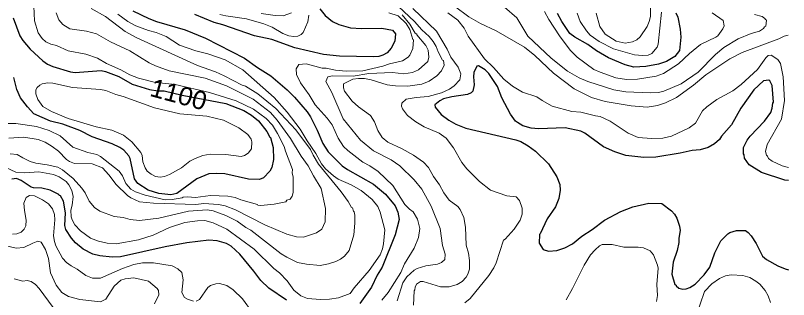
# Model space of a CAD drawing. Extents: x 447.8 to 473.9, y 7733.1 to 7760.8.
# Drawn here: x 470.525 to 473.91, y 7746.997 to 7748.242 of the extents above; entities that cross this region are included whole.
import ezdxf
from ezdxf.enums import TextEntityAlignment as Align

# ---------------------------------------------------------------- set-up
doc = ezdxf.new("R2010")
doc.units = 0
doc.header["$LTSCALE"] = 0.032
doc.layers.add('1', color=7, linetype='Continuous', lineweight=25)
doc.layers.add('2', color=7, linetype='Continuous', lineweight=13)
doc.layers.add('61', color=7, linetype='Continuous')

msp = doc.modelspace()

# ---------------------------------------------------------------- linework, layer by layer
at = {"layer": '1'}
for points in [[(471.0384, 7748.2623), (471.1083, 7748.229), (471.1425, 7748.2157), (471.2681, 7748.1789), (471.3574, 7748.1429), (471.527, 7748.0556), (471.5846, 7748.0146), (471.6431, 7747.9782), (471.7149, 7747.9159), (471.7465, 7747.8844), (471.8018, 7747.8203), (471.8172, 7747.7975), (471.8459, 7747.7401), (471.8706, 7747.6814), (471.8944, 7747.6442), (471.9549, 7747.5834), (471.978, 7747.5669), (472.0926, 7747.5027), (472.1445, 7747.459), (472.1869, 7747.4076), (472.1996, 7747.3804), (472.2053, 7747.3474), (472.1876, 7747.2801), (472.1297, 7747.1383), (472.1081, 7747.103), (472.0843, 7747.0508), (472.0326, 7746.979)], [(471.8573, 7748.2713), (471.8807, 7748.2423), (471.9124, 7748.216), (471.9404, 7748.2026), (471.9923, 7748.1879), (472.0392, 7748.1849), (472.1293, 7748.1864), (472.176, 7748.1784), (472.1883, 7748.1619), (472.1859, 7748.1289), (472.1691, 7748.0983), (472.152, 7748.078), (472.1338, 7748.068), (472.1153, 7748.0624), (472.092, 7748.0605), (471.943, 7748.0645), (471.873, 7748.0709), (471.7485, 7748.1001), (471.6478, 7748.1371), (471.5721, 7748.1531), (471.4328, 7748.2014), (471.3955, 7748.2114), (471.3107, 7748.2465)], [(470.5146, 7748.2324), (470.5445, 7748.1531), (470.5565, 7748.133), (470.5892, 7748.0941), (470.6448, 7748.0434), (470.6646, 7748.0289), (470.6886, 7748.0179), (470.7663, 7747.9954), (470.7856, 7747.9924), (470.8999, 7748.0003), (470.9191, 7747.9964)], [(473.4168, 7748.2542), (473.4253, 7748.2349), (473.4348, 7748.1827), (473.438, 7748.1474), (473.4317, 7748.0883), (473.4115, 7748.0629), (473.3753, 7748.0404), (473.341, 7748.0283), (473.2854, 7748.0179), (473.2329, 7748.0156), (473.1938, 7748.0265), (473.1209, 7748.0563), (473.0682, 7748.0876), (473.0313, 7748.1151), (472.9739, 7748.1466), (472.9522, 7748.1634), (472.9175, 7748.2152), (472.8979, 7748.2509)], [(473.9092, 7747.5185), (473.8933, 7747.5203), (473.7907, 7747.5536), (473.7381, 7747.5873), (473.7175, 7747.6162), (473.7153, 7747.6313), (473.7122, 7747.6351), (473.7131, 7747.6627), (473.7292, 7747.6952), (473.7413, 7747.7128), (473.8041, 7747.7789), (473.8324, 7747.8175), (473.838, 7747.836), (473.8405, 7747.8581), (473.8436, 7747.8627), (473.838, 7747.9354), (473.8285, 7747.9559), (473.8228, 7747.9586), (473.8001, 7747.9552), (473.7584, 7747.9169), (473.7009, 7747.8357), (473.6597, 7747.7629), (473.6165, 7747.7132), (473.6071, 7747.6988), (473.5857, 7747.6793), (473.5585, 7747.663), (473.5234, 7747.6525), (473.4877, 7747.65), (473.4352, 7747.6381), (473.3287, 7747.6212), (473.2769, 7747.6197), (473.1968, 7747.6287), (473.1494, 7747.6444), (473.0992, 7747.666), (473.0177, 7747.7264), (473.0003, 7747.735), (472.9318, 7747.7494), (472.8152, 7747.7448), (472.7827, 7747.7478), (472.7467, 7747.7584), (472.7227, 7747.7734), (472.7139, 7747.7788), (472.6922, 7747.8098), (472.6537, 7747.8817), (472.6347, 7747.9309), (472.5976, 7747.9885), (472.5813, 7748.004), (472.5527, 7748.0211), (472.5447, 7748.0205), (472.5323, 7747.9919), (472.5299, 7747.9736), (472.5338, 7747.9386), (472.5275, 7747.9103), (472.5198, 7747.9024), (472.5047, 7747.8953), (472.4348, 7747.8858), (472.3985, 7747.8765), (472.3828, 7747.8686), (472.3608, 7747.8501), (472.3624, 7747.84), (472.389, 7747.8085), (472.4217, 7747.7828), (472.4536, 7747.7655), (472.4972, 7747.7481), (472.7163, 7747.6974), (472.7382, 7747.6893), (472.77, 7747.6711), (472.8018, 7747.6474), (472.859, 7747.5918), (472.8952, 7747.5349), (472.909, 7747.5019), (472.9105, 7747.4766), (472.9037, 7747.4402), (472.8893, 7747.4031), (472.8528, 7747.35), (472.8225, 7747.2849), (472.8193, 7747.2826), (472.8176, 7747.2436), (472.835, 7747.2158), (472.8594, 7747.2084), (472.8953, 7747.2118), (472.9301, 7747.2238), (472.9638, 7747.2414), (473.0047, 7747.275), (473.0495, 7747.3039), (473.104, 7747.3449), (473.1748, 7747.383), (473.2277, 7747.4038), (473.2982, 7747.42), (473.3543, 7747.4184), (473.3976, 7747.385), (473.4109, 7747.3708), (473.4211, 7747.3534), (473.433, 7747.319), (473.4348, 7747.3002)], [(470.9191, 7747.9964), (470.9771, 7747.9747), (471.0353, 7747.9417), (471.1111, 7747.918), (471.1488, 7747.9115), (471.1752, 7747.9113)], [(471.1752, 7747.9113), (471.2544, 7747.8922), (471.4453, 7747.8568), (471.5251, 7747.8258), (471.5578, 7747.8053), (471.589, 7747.7796), (471.6252, 7747.7341), (471.6378, 7747.7087), (471.6408, 7747.7073), (471.6537, 7747.6629), (471.6553, 7747.6113), (471.6472, 7747.5763), (471.6378, 7747.559), (471.6107, 7747.5309), (471.5928, 7747.5227), (471.5455, 7747.5246), (471.4421, 7747.5482), (471.4054, 7747.5498), (471.3715, 7747.5474), (471.3187, 7747.5258), (471.2312, 7747.4617), (471.2052, 7747.4553), (471.1532, 7747.4617), (471.1051, 7747.4763), (471.06, 7747.5056), (471.0457, 7747.5258), (471.0276, 7747.6148), (471.0207, 7747.6273), (470.9996, 7747.6524), (470.9824, 7747.6634), (470.9486, 7747.6788), (470.8605, 7747.7108), (470.8059, 7747.7373), (470.7327, 7747.7652), (470.6776, 7747.7789), (470.6058, 7747.8114), (470.5767, 7747.8412), (470.5471, 7747.8809), (470.5301, 7747.9171), (470.517, 7747.9707)], [(471.3712, 7747.2564), (471.2753, 7747.246), (471.1795, 7747.2285), (470.9849, 7747.1843), (470.9475, 7747.1829), (470.8946, 7747.1887), (470.8631, 7747.1952), (470.8217, 7747.2182), (470.7875, 7747.2458), (470.7706, 7747.2653), (470.7455, 7747.304), (470.741, 7747.3216), (470.7431, 7747.3763), (470.735, 7747.4288), (470.7215, 7747.4517), (470.7162, 7747.4536), (470.7151, 7747.4573), (470.6761, 7747.4768), (470.6405, 7747.4849), (470.603, 7747.4859), (470.5941, 7747.489), (470.5499, 7747.5186), (470.5291, 7747.5279), (470.5093, 7747.5243)], [(473.4348, 7747.3002), (473.4293, 7747.2657), (473.43, 7747.2476), (473.422, 7747.2124), (473.4039, 7747.1609), (473.3995, 7747.1087)], [(473.3995, 7747.1087), (473.4123, 7747.0622), (473.4177, 7747.06), (473.4175, 7747.0568), (473.4298, 7747.0474), (473.4463, 7747.0425), (473.4621, 7747.0441), (473.4778, 7747.0495), (473.5011, 7747.0647), (473.5408, 7747.1052), (473.5648, 7747.139), (473.5868, 7747.202), (473.614, 7747.2546), (473.6435, 7747.2852), (473.6529, 7747.2909), (473.6823, 7747.2998), (473.721, 7747.299), (473.7326, 7747.2913), (473.7456, 7747.2768), (473.7674, 7747.2426), (473.7951, 7747.1868), (473.813, 7747.1727), (473.8635, 7747.1439), (473.8949, 7747.1311), (473.9098, 7747.1273)], [(471.569, 7747.1217), (471.5071, 7747.1954), (471.4688, 7747.2306), (471.4493, 7747.2428), (471.4085, 7747.2542), (471.3712, 7747.2564)], [(471.7109, 7746.9934), (471.6344, 7747.0467), (471.599, 7747.0796), (471.569, 7747.1217)]]:
    msp.add_lwpolyline(points, dxfattribs=at)
at = {"layer": '2'}
for points in [[(470.6052, 7748.2833), (470.6077, 7748.2185), (470.6243, 7748.1665), (470.6411, 7748.1417), (470.6582, 7748.1271), (470.6793, 7748.1164), (470.7049, 7748.11), (470.7552, 7748.0879), (470.8326, 7748.0726), (470.8842, 7748.0556), (470.9229, 7748.0323), (470.9862, 7748.0039), (471.0255, 7747.9818), (471.0631, 7747.9669), (471.1378, 7747.9487), (471.1826, 7747.9443), (471.2236, 7747.9403), (471.3738, 7747.9043), (471.4909, 7747.8686), (471.5677, 7747.8309), (471.6222, 7747.7905), (471.6495, 7747.7609), (471.6724, 7747.7252), (471.7009, 7747.668), (471.7067, 7747.6466), (471.7378, 7747.5668), (471.7356, 7747.5523), (471.7402, 7747.533), (471.7402, 7747.4661), (471.7356, 7747.4501), (471.7278, 7747.4364), (471.7132, 7747.4319), (471.7082, 7747.4253)], [(470.8304, 7747.4641), (470.8478, 7747.4288), (470.8703, 7747.401), (470.8937, 7747.3838), (470.9576, 7747.3616), (470.9964, 7747.3566), (471.0263, 7747.3484), (471.068, 7747.3439), (471.1525, 7747.3532), (471.2821, 7747.384), (471.3644, 7747.3903), (471.3903, 7747.3852), (471.4459, 7747.3651), (471.495, 7747.3406), (471.5337, 7747.3125), (471.5549, 7747.3009), (471.6887, 7747.1978), (471.7125, 7747.1826), (471.7601, 7747.1599), (471.799, 7747.1515), (471.8596, 7747.1467), (471.8947, 7747.1527), (471.9272, 7747.1633), (471.9481, 7747.1737), (471.9653, 7747.1865), (471.9863, 7747.2124), (472.0064, 7747.2798), (472.0113, 7747.3318), (472.0113, 7747.3661), (472.008, 7747.3819), (472.0046, 7747.3846), (472.0001, 7747.3988), (471.9957, 7747.4005), (471.9809, 7747.4266), (471.9513, 7747.4687), (471.8518, 7747.5897), (471.8279, 7747.6291), (471.8165, 7747.655), (471.7526, 7747.7412), (471.6643, 7747.8342), (471.5857, 7747.8982), (471.5315, 7747.9324), (471.5168, 7747.9366), (471.4392, 7747.9778), (471.4001, 7747.9949), (471.3222, 7748.0225), (471.0563, 7748.1443), (471.0049, 7748.1722), (470.9185, 7748.2372), (470.8559, 7748.2725)], [(472.2023, 7748.2815), (472.2724, 7748.2152), (472.3041, 7748.1789), (472.3368, 7748.15), (472.3539, 7748.1284), (472.367, 7748.1056), (472.375, 7748.0832), (472.3952, 7748.0463), (472.3991, 7748.0441), (472.4022, 7748.0249), (472.3897, 7747.9998), (472.3704, 7747.978), (472.3369, 7747.9548), (472.3048, 7747.9415), (472.2427, 7747.9323), (472.1888, 7747.934), (472.1516, 7747.9388), (472.0818, 7747.9604), (472.0533, 7747.9658), (472.0265, 7747.9666), (472.0013, 7747.9625), (471.9614, 7747.9425), (471.9615, 7747.9246), (471.9657, 7747.911), (471.9987, 7747.867), (472.0264, 7747.842), (472.079, 7747.8033), (472.0963, 7747.7764), (472.111, 7747.7375), (472.1308, 7747.7075), (472.1558, 7747.6868), (472.2185, 7747.6574), (472.2671, 7747.6296), (472.3113, 7747.5985), (472.3332, 7747.575), (472.3553, 7747.5359), (472.3815, 7747.4993), (472.3998, 7747.4646), (472.4235, 7747.4327), (472.4617, 7747.4053), (472.4717, 7747.3913), (472.4884, 7747.3572), (472.4953, 7747.3134), (472.4986, 7747.2352), (472.5085, 7747.2), (472.513, 7747.1679), (472.513, 7747.1306), (472.5056, 7747.1079), (472.4977, 7747.0943), (472.4812, 7747.0764), (472.4582, 7747.0632), (472.4245, 7747.0528)], [(472.264, 7748.2727), (472.3685, 7748.173), (472.4151, 7748.0944), (472.4316, 7748.0598), (472.4629, 7748.0149), (472.4746, 7747.9865), (472.47, 7747.9595), (472.4462, 7747.9343), (472.4247, 7747.919), (472.3908, 7747.9032), (472.3324, 7747.8875), (472.2793, 7747.8826), (472.2354, 7747.8746), (472.2164, 7747.8573), (472.215, 7747.8453), (472.2197, 7747.8329), (472.2415, 7747.8037), (472.2771, 7747.7755), (472.3149, 7747.7547), (472.3793, 7747.7266), (472.4106, 7747.7043), (472.4434, 7747.6626), (472.4791, 7747.5981), (472.5012, 7747.5704), (472.5568, 7747.5141), (472.6047, 7747.4769), (472.6762, 7747.4513), (472.7173, 7747.4471), (472.7318, 7747.4304), (472.7438, 7747.3967), (472.743, 7747.3711), (472.7347, 7747.3448), (472.709, 7747.3059), (472.6689, 7747.2617), (472.6618, 7747.2574), (472.6291, 7747.1576), (472.619, 7747.1357), (472.5971, 7747.1017), (472.516, 7747.0013), (472.4923, 7746.982)], [(473.9082, 7748.1561), (473.8906, 7748.1517), (473.8667, 7748.1401), (473.7072, 7748.08), (473.6528, 7748.0524), (473.5478, 7747.9827), (473.4939, 7747.936), (473.4191, 7747.8819), (473.3712, 7747.8596), (473.336, 7747.8474), (473.2902, 7747.8409), (473.2208, 7747.8465), (473.1069, 7747.8654), (473.0472, 7747.883), (472.9704, 7747.9202), (472.8804, 7747.9897), (472.7986, 7748.0674), (472.7532, 7748.1039), (472.63, 7748.1743), (472.5615, 7748.2069), (472.5103, 7748.2368), (472.4475, 7748.2823)], [(473.7606, 7748.2472), (473.7942, 7748.2382), (473.8065, 7748.2296), (473.8084, 7748.2242), (473.8131, 7748.2211), (473.8101, 7748.1951), (473.8052, 7748.1926), (473.8006, 7748.1851), (473.7832, 7748.1739), (473.7455, 7748.1629), (473.6894, 7748.1397), (473.6262, 7748.1017), (473.5901, 7748.0707), (473.5136, 7747.9935), (473.4402, 7747.9428), (473.3637, 7747.9101), (473.3405, 7747.905), (473.3039, 7747.9033), (473.1979, 7747.9081), (473.1455, 7747.9163), (473.0305, 7747.9532), (472.9926, 7747.969), (472.9422, 7747.9982), (472.8708, 7748.0549), (472.7689, 7748.1508), (472.7196, 7748.2323), (472.6663, 7748.279)], [(472.8414, 7748.2599), (472.8598, 7748.2245), (472.9069, 7748.1524), (472.9534, 7748.0903), (472.9838, 7748.0594), (473.0567, 7748.0058), (473.0846, 7747.9931), (473.1535, 7747.9685), (473.2, 7747.9611), (473.2485, 7747.9626), (473.3296, 7747.9757), (473.3629, 7747.9877), (473.4279, 7748.0296), (473.4765, 7748.0757), (473.5249, 7748.1143), (473.5913, 7748.1467), (473.5997, 7748.1532), (473.6223, 7748.1837), (473.628, 7748.1966), (473.6238, 7748.22), (473.575, 7748.2532)], [(473.3538, 7748.2573), (473.339, 7748.1161), (473.3342, 7748.1031), (473.3112, 7748.0759), (473.2947, 7748.068), (473.2702, 7748.0669), (473.2356, 7748.0699), (473.1434, 7748.0962), (473.0802, 7748.128), (473.0407, 7748.1564), (473.0246, 7748.1742), (472.9977, 7748.2165), (472.9841, 7748.2524)], [(473.0677, 7748.2523), (473.0832, 7748.1946), (473.1064, 7748.1597), (473.1549, 7748.13), (473.1938, 7748.1215), (473.2265, 7748.1266), (473.2449, 7748.1358), (473.2598, 7748.1492), (473.2913, 7748.1936), (473.3, 7748.2156), (473.3049, 7748.2384), (473.305, 7748.2853)], [(470.703, 7748.2536), (470.7147, 7748.2234), (470.7325, 7748.2024), (470.7622, 7748.1837), (470.8358, 7748.1728), (470.88, 7748.1611), (470.9402, 7748.1262)], [(470.9734, 7748.2481), (471.017, 7748.2153), (471.0512, 7748.1966), (471.1067, 7748.1761), (471.1414, 7748.1676), (471.185, 7748.1505), (471.2424, 7748.1123), (471.3147, 7748.0879), (471.3674, 7748.0747), (471.4431, 7748.0471), (471.5203, 7748.0037), (471.6575, 7747.8827), (471.7144, 7747.8187), (471.7719, 7747.7436), (471.8021, 7747.6925), (471.8405, 7747.6368), (471.8652, 7747.5913), (471.8824, 7747.5697), (471.9166, 7747.5394), (471.9384, 7747.5246), (471.9945, 7747.4997), (472.039, 7747.4745), (472.0868, 7747.435), (472.1112, 7747.405), (472.1222, 7747.3796), (472.1426, 7747.3021), (472.1369, 7747.2406), (472.1323, 7747.2197), (472.1212, 7747.1934), (472.0735, 7747.124), (472.0078, 7747.0486), (471.9896, 7747.0237), (471.9397, 7747.0041), (471.8995, 7746.9982), (471.861, 7746.9976), (471.8041, 7747.0016), (471.7746, 7747.0126), (471.7437, 7747.0374), (471.7144, 7747.0788), (471.681, 7747.1137), (471.6564, 7747.1336), (471.5701, 7747.2183), (471.45, 7747.3057), (471.3904, 7747.3338), (471.3537, 7747.3439), (471.3215, 7747.3422), (471.2661, 7747.3343), (471.1991, 7747.3121), (471.1272, 7747.2795), (471.0637, 7747.2588), (470.965, 7747.2413), (470.9269, 7747.2442), (470.8877, 7747.2524), (470.853, 7747.2666), (470.8102, 7747.2984), (470.7848, 7747.325), (470.7723, 7747.3465), (470.7686, 7747.3594), (470.7672, 7747.3887), (470.7735, 7747.4112), (470.7767, 7747.4484), (470.772, 7747.475)], [(471.8093, 7748.2438), (471.8055, 7748.2147), (471.7849, 7748.1676), (471.7763, 7748.1584), (471.7618, 7748.1518), (471.7429, 7748.1502), (471.7213, 7748.1527), (471.6948, 7748.1634), (471.6486, 7748.1913), (471.6127, 7748.2061), (471.5357, 7748.2271), (471.4457, 7748.24), (471.4193, 7748.2466)], [(471.6001, 7748.2506), (471.662, 7748.2419), (471.6974, 7748.2401), (471.7332, 7748.2538)], [(472.0462, 7747.5997), (471.9794, 7747.6498), (471.9614, 7747.6683), (471.9381, 7747.7048), (471.9114, 7747.7628), (471.8899, 7747.7914), (471.8371, 7747.8503), (471.8108, 7747.8937), (471.7723, 7747.9467), (471.756, 7747.9835), (471.7532, 7748.0076), (471.7648, 7748.0272), (471.7983, 7748.0299), (471.8679, 7748.0108), (471.8845, 7748.0115), (471.9265, 7748.0027), (471.9733, 7747.998), (472.0461, 7747.9995), (472.1333, 7748.0196), (472.1622, 7748.0309), (472.2193, 7748.0436), (472.244, 7748.0594), (472.2512, 7748.0682), (472.2644, 7748.097), (472.2678, 7748.1347), (472.2643, 7748.1376), (472.2516, 7748.1808), (472.2355, 7748.2077), (472.2001, 7748.2407), (472.1603, 7748.2544)], [(472.2183, 7748.2446), (472.2517, 7748.2041), (472.2749, 7748.1647), (472.282, 7748.1605), (472.2823, 7748.1567), (472.3218, 7748.1108), (472.3318, 7748.0906), (472.335, 7748.0592), (472.33, 7748.0403), (472.2888, 7748.0045)], [(473.9091, 7747.5761), (473.8814, 7747.5827), (473.8386, 7747.6037), (473.8214, 7747.6158), (473.8182, 7747.6255), (473.8131, 7747.6304), (473.8084, 7747.6463), (473.8162, 7747.677), (473.8789, 7747.7883), (473.8917, 7747.8701), (473.8869, 7747.9727), (473.874, 7748.0321), (473.8624, 7748.0486), (473.8339, 7748.0675), (473.8211, 7748.0663), (473.8107, 7748.0571), (473.7737, 7748.0049), (473.7023, 7747.9393), (473.6659, 7747.9115), (473.5962, 7747.8744), (473.5516, 7747.8422), (473.5331, 7747.8243), (473.5021, 7747.7706), (473.4754, 7747.7501), (473.3966, 7747.7135), (473.3598, 7747.7046), (473.3094, 7747.7022), (473.2519, 7747.707), (473.2074, 7747.7261), (473.1293, 7747.7787), (473.0845, 7747.7998), (473.065, 7747.8016), (473.001, 7747.8183), (472.9612, 7747.821), (472.875, 7747.845), (472.8304, 7747.8692), (472.8077, 7747.8853), (472.7443, 7747.9067), (472.7004, 7747.9326), (472.6635, 7747.9629), (472.6186, 7748.0134), (472.579, 7748.0522), (472.5065, 7748.1521), (472.4893, 7748.1862), (472.4611, 7748.222), (472.4173, 7748.254)], [(470.9402, 7748.1262), (471.0249, 7748.0871), (471.1096, 7748.0344), (471.1384, 7748.0207), (471.1981, 7747.9992), (471.3558, 7747.9678)], [(472.2888, 7748.0045), (472.2633, 7747.992), (472.226, 7747.9867), (472.1751, 7747.9915), (472.0721, 7747.9883), (472.0035, 7747.9764)], [(471.3558, 7747.9678), (471.4482, 7747.934), (471.5658, 7747.8747), (471.6408, 7747.8167), (471.671, 7747.7825), (471.7292, 7747.7026), (471.7757, 7747.6257), (471.807, 7747.5824), (471.8296, 7747.5388), (471.8639, 7747.483), (471.8829, 7747.3955), (471.8805, 7747.3375), (471.8658, 7747.3051), (471.8431, 7747.2895), (471.7855, 7747.2702), (471.756, 7747.2718), (471.7131, 7747.2829), (471.6165, 7747.324), (471.4885, 7747.3903), (471.4434, 7747.4072), (471.4132, 7747.4128), (471.3495, 7747.4176), (471.3148, 7747.4137), (471.1287, 7747.4193), (471.0685, 7747.4252), (471.0304, 7747.4422), (471.015, 7747.4526), (470.9662, 7747.5015), (470.9341, 7747.544), (470.9051, 7747.5745), (470.8601, 7747.5915), (470.7836, 7747.5935), (470.7612, 7747.6019), (470.7488, 7747.6106), (470.7128, 7747.6466), (470.6852, 7747.6681), (470.6546, 7747.6863), (470.6241, 7747.699), (470.5611, 7747.7093), (470.4963, 7747.7045)], [(472.0035, 7747.9764), (471.9115, 7747.9779), (471.8924, 7747.9729), (471.8832, 7747.9525), (471.9105, 7747.9043), (471.9601, 7747.7892), (472.035, 7747.6952), (472.0929, 7747.6492), (472.1699, 7747.6099), (472.2082, 7747.5837), (472.2699, 7747.5221), (472.3042, 7747.48), (472.3448, 7747.406), (472.3846, 7747.3085), (472.3952, 7747.2333), (472.4063, 7747.1954), (472.4054, 7747.1722), (472.39, 7747.1586), (472.3732, 7747.1514), (472.3215, 7747.1449), (472.2834, 7747.1329), (472.2699, 7747.1258), (472.2379, 7747.0959), (472.2211, 7747.0694), (472.1956, 7746.9915)], [(471.5113, 7747.4335), (471.4874, 7747.4444), (471.4546, 7747.4505), (471.3789, 7747.4529), (471.313, 7747.4449), (471.2785, 7747.4472), (471.2589, 7747.4456), (471.2542, 7747.4423), (471.2109, 7747.4352), (471.1802, 7747.4344), (471.0933, 7747.4538), (471.0502, 7747.469), (471.0292, 7747.4812), (471.0083, 7747.506), (470.9932, 7747.5394), (470.9795, 7747.5602), (470.8976, 7747.6232), (470.8806, 7747.6324), (470.8414, 7747.6408), (470.7762, 7747.6655), (470.7201, 7747.7139), (470.6719, 7747.7377), (470.6161, 7747.7559), (470.5267, 7747.7687), (470.4698, 7747.7688)], [(470.501, 7747.6356), (470.5328, 7747.6333), (470.5566, 7747.6179), (470.5892, 7747.6024), (470.6142, 7747.5941), (470.6632, 7747.5875)], [(470.6632, 7747.5875), (470.7107, 7747.5772), (470.7304, 7747.5659), (470.7774, 7747.5275), (470.8158, 7747.4852), (470.8304, 7747.4641)], [(472.2499, 7747.3927), (472.2291, 7747.4131), (472.1767, 7747.4966), (472.1128, 7747.5588), (472.0771, 7747.5837), (472.0462, 7747.5997)], [(470.6274, 7747.557), (470.5654, 7747.5523), (470.5257, 7747.5546), (470.4819, 7747.5755)], [(470.772, 7747.475), (470.7587, 7747.4991), (470.7465, 7747.5136), (470.7168, 7747.5349), (470.6915, 7747.5443), (470.6274, 7747.557)], [(470.5116, 7747.283), (470.5304, 7747.2843), (470.5494, 7747.2919), (470.5627, 7747.3052), (470.5707, 7747.3199), (470.5716, 7747.345), (470.5636, 7747.3865), (470.5612, 7747.4195), (470.5717, 7747.4439), (470.5864, 7747.4528), (470.6082, 7747.4512), (470.6437, 7747.4336), (470.6699, 7747.417), (470.6869, 7747.3938), (470.695, 7747.3695), (470.6966, 7747.346), (470.6919, 7747.2768), (470.6955, 7747.2508), (470.7016, 7747.233), (470.7303, 7747.1777), (470.7487, 7747.1587), (470.7685, 7747.1443), (470.7954, 7747.1302), (470.8332, 7747.1016), (470.8614, 7747.0906), (470.8967, 7747.0906), (470.9931, 7747.1325), (471.0432, 7747.1507), (471.081, 7747.1579), (471.1297, 7747.1579), (471.2112, 7747.145), (471.235, 7747.1316), (471.2529, 7747.1153), (471.2586, 7747.0833), (471.253, 7747.0284), (471.2649, 7747.006), (471.2779, 7746.998), (471.3037, 7746.9902)], [(471.7082, 7747.4253), (471.6573, 7747.4145), (471.5997, 7747.4088), (471.5865, 7747.4101), (471.5846, 7747.4135), (471.5113, 7747.4335)], [(472.1284, 7746.9946), (472.157, 7747.0282), (472.2116, 7747.1147), (472.2278, 7747.1533), (472.2708, 7747.222), (472.2894, 7747.2688), (472.2949, 7747.3077), (472.2851, 7747.3492), (472.2667, 7747.3809), (472.2499, 7747.3927)], [(470.6564, 7747.2159), (470.6378, 7747.2477), (470.6231, 7747.2524), (470.6001, 7747.2443), (470.562, 7747.2253), (470.5276, 7747.2222)], [(470.5276, 7747.2222), (470.4725, 7747.2356)], [(471.1338, 7746.9785), (471.1527, 7747.0172), (471.1503, 7747.0365), (471.1455, 7747.0455), (471.1077, 7747.0768), (471.0433, 7747.0913), (471.0045, 7747.0881), (470.9867, 7747.0813), (470.9575, 7747.0554), (470.9211, 7746.9978), (470.897, 7746.9864), (470.8069, 7746.9976), (470.7566, 7747.0102), (470.7281, 7747.0278), (470.7027, 7747.0599), (470.6786, 7747.1142), (470.6694, 7747.1768), (470.6564, 7747.2159)], [(472.9356, 7746.9954), (472.9644, 7747.0459), (473.0154, 7747.1477), (473.0433, 7747.1921), (473.0627, 7747.2154), (473.082, 7747.2322), (473.0941, 7747.2374), (473.1373, 7747.2387), (473.1883, 7747.2268), (473.2517, 7747.2268), (473.2743, 7747.2237), (473.3044, 7747.2103), (473.3186, 7747.1931), (473.3367, 7747.1473), (473.3386, 7747.1345), (473.3331, 7747.0624), (473.3355, 7747.0146), (473.3323, 7746.9876)], [(470.5189, 7747.0872), (470.5574, 7747.0778), (470.5763, 7747.0801), (470.594, 7747.076), (470.6121, 7747.0626), (470.629, 7747.0445), (470.69, 7746.9626)], [(472.4245, 7747.0528), (472.386, 7747.053), (472.31, 7747.0762), (472.2981, 7747.0755), (472.2806, 7747.064), (472.2742, 7747.0517)], [(473.5036, 7746.9203), (473.5425, 7747.0324), (473.5742, 7747.0657), (473.6073, 7747.0885), (473.6343, 7747.1003), (473.6585, 7747.1049), (473.7098, 7747.1026), (473.7397, 7747.0936), (473.7671, 7747.0779), (473.7837, 7747.0647), (473.8073, 7747.0363), (473.8199, 7747.0133), (473.8301, 7746.9844)], [(471.3155, 7746.9896), (471.3307, 7746.9977), (471.3671, 7747.0499), (471.3785, 7747.0588), (471.4014, 7747.0656), (471.4188, 7747.0666), (471.4501, 7747.0577), (471.4787, 7747.0394), (471.5186, 7746.9996), (471.5611, 7746.9412)], [(472.2742, 7747.0517), (472.2739, 7747.0395), (472.271, 7747.0349), (472.2677, 7746.9717)]]:
    msp.add_lwpolyline(points, dxfattribs=at)
msp.add_lwpolyline([(470.6422, 7747.942), (470.6659, 7747.9466), (470.6879, 7747.9459), (470.7745, 7747.9259), (470.8974, 7747.9178), (470.9201, 7747.9127), (470.964, 7747.8955), (470.9969, 7747.8877), (471.1333, 7747.8366), (471.2442, 7747.8112), (471.3629, 7747.8008), (471.4363, 7747.7829), (471.503, 7747.7494), (471.542, 7747.7209), (471.5563, 7747.7004), (471.5599, 7747.6885), (471.5577, 7747.6571), (471.5437, 7747.6386), (471.5271, 7747.6281), (471.513, 7747.6245), (471.446, 7747.6332), (471.3776, 7747.634), (471.345, 7747.6286), (471.3109, 7747.6158), (471.2888, 7747.6039), (471.2515, 7747.5736), (471.1994, 7747.5447), (471.1769, 7747.5361), (471.1587, 7747.5331), (471.1381, 7747.5366), (471.1183, 7747.546), (471.102, 7747.5597), (471.0924, 7747.5738), (471.0827, 7747.6004), (471.0789, 7747.6276), (471.0734, 7747.6418), (471.0346, 7747.6879), (470.9979, 7747.717), (470.9462, 7747.7395), (470.8774, 7747.7543), (470.755, 7747.7909), (470.6818, 7747.8212), (470.6446, 7747.8433), (470.6232, 7747.8744), (470.6133, 7747.8982), (470.6146, 7747.9167), (470.6199, 7747.9262), (470.6307, 7747.9368)], close=True, dxfattribs=at)

# ---------------------------------------------------------------- texts
at = {"layer": '61', "width": 1.05}
msp.add_text('1100', height=0.08, rotation=344.746, dxfattribs=at).set_placement((471.2291, 7747.8577), align=Align.CENTER)

doc.saveas('drawing.dxf')
